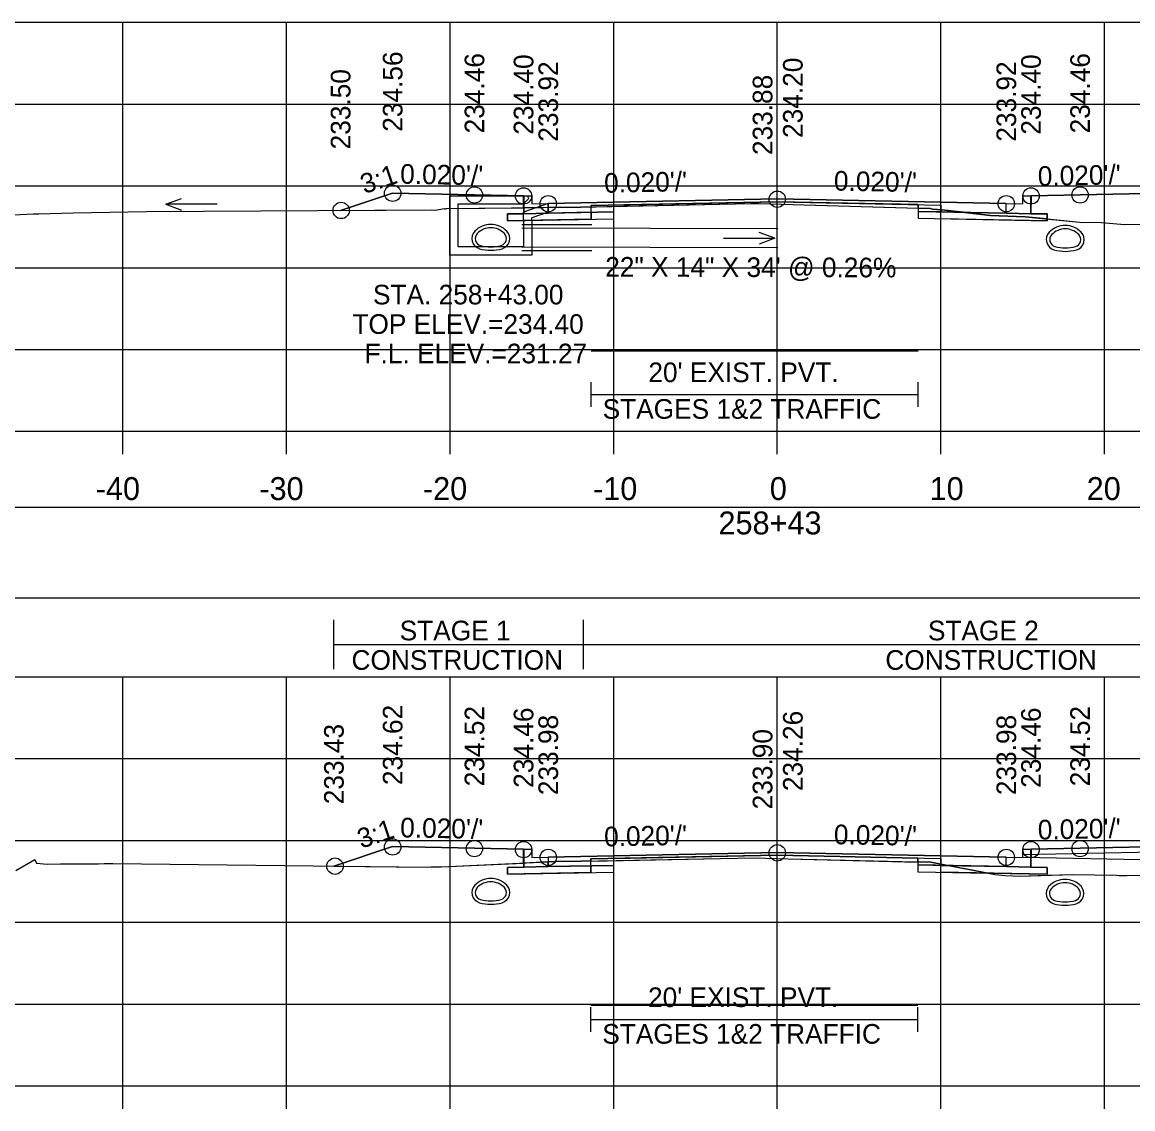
# Model space of a CAD drawing. Extents: x 1369627 to 1374022, y 380035 to 398173.
# Drawn here: x 1372052.4 to 1372120.3, y 392941.6 to 393008 of the extents above; entities that cross this region are included whole.
import ezdxf

# ---------------------------------------------------------------- set-up
doc = ezdxf.new("R2010")
doc.units = 0
for name, color, linetype in [('Default', 7, 'Continuous'), ('R_Alt Surface', 7, 'Continuous'), ('R_Axis', 7, 'Continuous'), ('R_Axis Annot', 7, 'Continuous'), ('R_Drive', 7, 'Continuous'), ('R_Exist Surface', 7, 'Continuous'), ('R_Fin Surface', 7, 'Continuous'), ('R_Grid', 7, 'Continuous'), ('R_MOT', 7, 'Continuous'), ('R_No Plot', 7, 'Continuous'), ('R_Water', 7, 'Continuous'), ('R_Water Annot', 7, 'Continuous'), ('R_Xsect Elev', 7, 'Continuous'), ('R_Xsect Slope', 7, 'Continuous'), ('T_Vehicle Path Rt', 7, 'Continuous')]:
    doc.layers.add(name, color=color, linetype=linetype)

msp = doc.modelspace()

# ---------------------------------------------------------------- linework, layer by layer
at = {"layer": 'Default'}
for p, q in [((1372087.148, 392984.537), (1372087.148, 392986.037)), ((1372107.148, 392984.537), (1372107.148, 392986.037)), ((1372087.148, 392985.287), (1372107.148, 392985.287)), ((1372087.127, 392946.348), (1372087.127, 392947.848)), ((1372107.127, 392946.348), (1372107.127, 392947.848)), ((1372087.127, 392947.098), (1372107.127, 392947.098))]:
    msp.add_line(p, q, dxfattribs=at)
for points in [[(1372083.02, 392997.436), (1372083.52, 392997.436), (1372083.53, 392996.936), (1372084.53, 392996.956), (1372084.53, 392996.369), (1372083.03, 392996.339)], [(1372113.53, 392996.936), (1372113.54, 392997.436), (1372114.04, 392997.436), (1372114.03, 392996.339), (1372112.53, 392996.369), (1372112.53, 392996.956)], [(1371948.53, 392972.858), (1372248.53, 392972.858), (1372248.53, 392978.38), (1371948.53, 392978.38)], [(1372083.02, 392957.503), (1372083.52, 392957.503), (1372083.53, 392957.003), (1372084.53, 392957.023), (1372084.53, 392956.436), (1372083.03, 392956.406)], [(1372113.53, 392957.003), (1372113.54, 392957.503), (1372114.04, 392957.503), (1372114.03, 392956.406), (1372112.53, 392956.436), (1372112.53, 392957.023)]]:
    msp.add_lwpolyline(points, close=True, dxfattribs=at)
at = {"layer": 'R_Alt Surface'}
for points in [[(1372083.03, 392997.437), (1372083.03, 392996.339), (1372084.53, 392996.369), (1372087.148, 392996.422), (1372087.148, 392996.838), (1372098.53, 392997.066), (1372107.148, 392996.893), (1372107.148, 392996.477), (1372112.53, 392996.369), (1372114.03, 392996.339), (1372114.031, 392997.437)], [(1372083.03, 392957.504), (1372083.03, 392956.406), (1372084.53, 392956.436), (1372087.127, 392956.488), (1372087.127, 392956.905), (1372098.53, 392957.133), (1372107.127, 392956.961), (1372107.127, 392956.544), (1372112.53, 392956.436), (1372114.03, 392956.406), (1372114.031, 392957.504)]]:
    msp.add_lwpolyline(points, dxfattribs=at)
for points in [[(1372082.03, 392996.319), (1372083.03, 392996.339), (1372084.53, 392996.369), (1372087.148, 392996.422), (1372087.148, 392996.005), (1372082.03, 392995.903)], [(1372115.03, 392996.319), (1372114.03, 392996.339), (1372112.53, 392996.369), (1372107.148, 392996.477), (1372107.148, 392996.06), (1372115.03, 392995.903)], [(1372082.03, 392956.386), (1372083.03, 392956.406), (1372084.53, 392956.436), (1372087.127, 392956.488), (1372087.127, 392956.072), (1372082.03, 392955.97)], [(1372115.03, 392956.386), (1372114.03, 392956.406), (1372112.53, 392956.436), (1372107.127, 392956.544), (1372107.127, 392956.128), (1372115.03, 392955.97)]]:
    msp.add_lwpolyline(points, close=True, dxfattribs=at)
at = {"layer": 'R_Axis'}
for p, q in [((1371948.53, 392983.039), (1372248.53, 392983.039)), ((1372058.53, 392981.639), (1372058.53, 392983.039)), ((1372068.53, 392981.639), (1372068.53, 392983.039)), ((1372078.53, 392981.639), (1372078.53, 392983.039)), ((1372088.53, 392981.639), (1372088.53, 392983.039)), ((1372098.53, 392981.639), (1372098.53, 392983.039)), ((1372108.53, 392981.639), (1372108.53, 392983.039)), ((1372118.53, 392981.639), (1372118.53, 392983.039)), ((1371948.53, 392943.039), (1372248.53, 392943.039)), ((1372058.53, 392941.639), (1372058.53, 392943.039)), ((1372068.53, 392941.639), (1372068.53, 392943.039)), ((1372078.53, 392941.639), (1372078.53, 392943.039)), ((1372088.53, 392941.639), (1372088.53, 392943.039)), ((1372098.53, 392941.639), (1372098.53, 392943.039)), ((1372108.53, 392941.639), (1372108.53, 392943.039)), ((1372118.53, 392941.639), (1372118.53, 392943.039))]:
    msp.add_line(p, q, dxfattribs=at)
at = {"layer": 'R_Drive'}
msp.add_lwpolyline([(1372113.53, 392957.003), (1372113.533, 392957.173), (1372125.531, 392957.413)], dxfattribs=at)
for centre, radius, start, end in [((1372081.02, 392994.33), 1.354, 43.64848, 136.35152), ((1372081.02, 392994.33), 1.354, 43.64848, 136.35152), ((1372081.02, 392994.33), 1.146, 43.64848, 136.35152), ((1372081.02, 392994.33), 1.146, 43.64848, 136.35152), ((1372116.134, 392994.266), 1.354, 43.64848, 136.35152), ((1372080.507, 392994.819), 0.646, 136.35152, 253.95293), ((1372080.507, 392994.819), 0.646, 136.35152, 253.95293), ((1372080.507, 392994.819), 0.438, 136.35152, 253.95293), ((1372080.507, 392994.819), 0.438, 136.35152, 253.95293), ((1372081.532, 392994.819), 0.438, 286.04707, 43.64848), ((1372081.532, 392994.819), 0.438, 286.04707, 43.64848), ((1372081.532, 392994.819), 0.646, 286.04707, 43.64848), ((1372081.532, 392994.819), 0.646, 286.04707, 43.64848), ((1372115.621, 392994.755), 0.646, 136.35152, 253.95293), ((1372115.621, 392994.755), 0.438, 136.35152, 253.95293), ((1372116.134, 392994.266), 1.146, 43.64848, 136.35152), ((1372116.646, 392994.755), 0.438, 286.04707, 43.64848), ((1372116.646, 392994.755), 0.646, 286.04707, 43.64848), ((1372081.02, 392996.6), 2.5, 253.95293, 286.04707), ((1372081.02, 392996.6), 2.5, 253.95293, 286.04707), ((1372081.02, 392996.6), 2.292, 253.95293, 286.04707), ((1372081.02, 392996.6), 2.292, 253.95293, 286.04707), ((1372116.134, 392996.536), 2.5, 253.95293, 286.04707), ((1372116.134, 392996.536), 2.292, 253.95293, 286.04707), ((1372081.02, 392954.363), 1.354, 43.64848, 136.35152), ((1372081.02, 392954.363), 1.146, 43.64848, 136.35152), ((1372116.117, 392954.305), 1.354, 43.64848, 136.35152), ((1372116.117, 392954.305), 1.146, 43.64848, 136.35152), ((1372080.507, 392954.852), 0.646, 136.35152, 253.95293), ((1372080.507, 392954.852), 0.438, 136.35152, 253.95293), ((1372081.532, 392954.852), 0.438, 286.04707, 43.64848), ((1372081.532, 392954.852), 0.646, 286.04707, 43.64848), ((1372115.604, 392954.794), 0.646, 136.35152, 253.95293), ((1372115.604, 392954.794), 0.438, 136.35152, 253.95293), ((1372116.63, 392954.794), 0.438, 286.04707, 43.64848), ((1372116.63, 392954.794), 0.646, 286.04707, 43.64848), ((1372081.02, 392956.634), 2.5, 253.95293, 286.04707), ((1372081.02, 392956.634), 2.292, 253.95293, 286.04707), ((1372116.117, 392956.575), 2.5, 253.95293, 286.04707), ((1372116.117, 392956.575), 2.292, 253.95293, 286.04707)]:
    msp.add_arc(centre, radius, start, end, dxfattribs=at)
at = {"layer": 'R_Exist Surface'}
for points in [[(1372050.206, 392996.183), (1372053.071, 392996.321), (1372053.396, 392996.334), (1372055.495, 392996.398), (1372059.971, 392996.472), (1372077.401, 392996.565), (1372077.638, 392996.557), (1372078.165, 392996.647), (1372078.201, 392996.632), (1372078.22, 392996.628), (1372078.273, 392996.644), (1372078.32, 392996.656), (1372086.246, 392996.736), (1372086.391, 392996.709), (1372086.514, 392996.744), (1372096.917, 392996.956), (1372097.148, 392996.961), (1372097.379, 392996.954), (1372107.866, 392996.658), (1372108.022, 392996.618), (1372108.592, 392996.581), (1372111.572, 392996.221), (1372113.69, 392996.146), (1372117.21, 392995.804), (1372118.115, 392995.825), (1372119.749, 392995.686), (1372123.818, 392995.766)], [(1372051.994, 392956.191), (1372053.138, 392956.868), (1372053.239, 392956.656), (1372053.893, 392956.593), (1372054.722, 392956.6), (1372057.048, 392956.605), (1372057.387, 392956.624), (1372057.541, 392956.627), (1372057.916, 392956.628), (1372077.156, 392956.397), (1372077.347, 392956.429), (1372078.002, 392956.427), (1372084.925, 392956.743), (1372086.547, 392956.761), (1372095.069, 392956.934), (1372097.127, 392956.976), (1372099.203, 392956.917), (1372107.923, 392956.7), (1372111.856, 392955.957), (1372112.452, 392955.885), (1372113.377, 392955.852), (1372116.572, 392955.961), (1372119.264, 392955.909), (1372119.428, 392955.895), (1372119.896, 392955.904), (1372121.068, 392955.921)]]:
    msp.add_lwpolyline(points, dxfattribs=at)
at = {"layer": 'R_Fin Surface'}
for points in [[(1372071.838, 392996.535), (1372075.02, 392997.596), (1372080.02, 392997.496), (1372083.02, 392997.436), (1372083.52, 392997.436), (1372083.53, 392996.936), (1372084.53, 392996.956), (1372086.53, 392996.996), (1372098.53, 392997.236), (1372110.53, 392996.996), (1372112.53, 392996.956), (1372113.53, 392996.936), (1372113.54, 392997.436), (1372114.04, 392997.436), (1372117.04, 392997.496), (1372122.04, 392997.596), (1372127.101, 392995.909)], [(1372071.429, 392956.466), (1372075.02, 392957.663), (1372080.02, 392957.563), (1372083.02, 392957.503), (1372083.52, 392957.503), (1372083.53, 392957.003), (1372084.53, 392957.023), (1372086.53, 392957.063), (1372098.53, 392957.303), (1372110.53, 392957.063), (1372112.53, 392957.023), (1372113.53, 392957.003), (1372113.54, 392957.503), (1372114.04, 392957.503), (1372117.04, 392957.563), (1372122.04, 392957.663), (1372127.236, 392955.931)]]:
    msp.add_lwpolyline(points, dxfattribs=at)
at = {"layer": 'R_Grid'}
for p, q in [((1371948.53, 393008.039), (1372248.53, 393008.039)), ((1372058.53, 392983.039), (1372058.53, 393008.039)), ((1372068.53, 392983.039), (1372068.53, 393008.039)), ((1372078.53, 392983.039), (1372078.53, 393008.039)), ((1372088.53, 392983.039), (1372088.53, 393008.039)), ((1372098.53, 392983.039), (1372098.53, 393008.039)), ((1372108.53, 392983.039), (1372108.53, 393008.039)), ((1372118.53, 392983.039), (1372118.53, 393008.039)), ((1371948.53, 393003.039), (1372248.53, 393003.039)), ((1371948.53, 392998.039), (1372248.53, 392998.039)), ((1371948.53, 392993.039), (1372248.53, 392993.039)), ((1371948.53, 392988.039), (1372248.53, 392988.039)), ((1371948.53, 392983.039), (1372248.53, 392983.039)), ((1371948.53, 392968.039), (1372248.53, 392968.039)), ((1372058.53, 392943.039), (1372058.53, 392968.039)), ((1372068.53, 392943.039), (1372068.53, 392968.039)), ((1372078.53, 392943.039), (1372078.53, 392968.039)), ((1372088.53, 392943.039), (1372088.53, 392968.039)), ((1372098.53, 392943.039), (1372098.53, 392968.039)), ((1372108.53, 392943.039), (1372108.53, 392968.039)), ((1372118.53, 392943.039), (1372118.53, 392968.039)), ((1371948.53, 392963.039), (1372248.53, 392963.039)), ((1371948.53, 392958.039), (1372248.53, 392958.039)), ((1371948.53, 392953.039), (1372248.53, 392953.039)), ((1371948.53, 392948.039), (1372248.53, 392948.039)), ((1371948.53, 392943.039), (1372248.53, 392943.039))]:
    msp.add_line(p, q, dxfattribs=at)
at = {"layer": 'R_MOT'}
for p, q in [((1372071.429, 392968.509), (1372071.429, 392971.509)), ((1372086.678, 392968.509), (1372086.678, 392971.509)), ((1372071.429, 392970.009), (1372144.503, 392970.009))]:
    msp.add_line(p, q, dxfattribs=at)
at = {"layer": 'R_No Plot'}
for p, q in [((1372082.91, 392995.68), (1372087.189, 392995.668)), ((1372082.91, 392994.097), (1372087.189, 392994.085)), ((1372123.53, 392956.803), (1372113.53, 392957.003))]:
    msp.add_line(p, q, dxfattribs=at)
for points in [[(1372083.02, 392997.436), (1372083.03, 392996.339), (1372084.53, 392996.369), (1372088.53, 392996.449), (1372088.53, 392996.866), (1372098.53, 392997.066), (1372108.53, 392996.866), (1372108.53, 392996.449), (1372112.53, 392996.369), (1372114.03, 392996.339), (1372114.04, 392997.436)], [(1372087.148, 392987.961), (1372107.148, 392987.961)], [(1372083.02, 392957.503), (1372083.03, 392956.406), (1372084.53, 392956.436), (1372088.53, 392956.516), (1372088.53, 392956.933), (1372098.53, 392957.133), (1372108.53, 392956.933), (1372108.53, 392956.516), (1372112.53, 392956.436), (1372114.03, 392956.406), (1372114.04, 392957.503)], [(1372087.127, 392947.976), (1372107.127, 392947.976)]]:
    msp.add_lwpolyline(points, dxfattribs=at)
for points in [[(1372098.53, 392997.236), (1372086.53, 392996.996), (1372084.53, 392996.956), (1372084.53, 392996.369), (1372088.53, 392996.449), (1372088.53, 392996.866), (1372098.53, 392997.066), (1372108.53, 392996.866), (1372108.53, 392996.449), (1372112.53, 392996.369), (1372112.53, 392996.956), (1372110.53, 392996.996)], [(1372088.53, 392996.449), (1372084.53, 392996.369), (1372083.03, 392996.339), (1372082.03, 392996.319), (1372082.03, 392995.902), (1372088.53, 392996.032)], [(1372108.53, 392996.449), (1372112.53, 392996.369), (1372114.03, 392996.339), (1372115.03, 392996.319), (1372115.03, 392995.902), (1372108.53, 392996.032)], [(1372098.53, 392957.303), (1372086.53, 392957.063), (1372084.53, 392957.023), (1372084.53, 392956.436), (1372088.53, 392956.516), (1372088.53, 392956.933), (1372098.53, 392957.133), (1372108.53, 392956.933), (1372108.53, 392956.516), (1372112.53, 392956.436), (1372112.53, 392957.023), (1372110.53, 392957.063)], [(1372088.53, 392956.516), (1372084.53, 392956.436), (1372083.03, 392956.406), (1372082.03, 392956.386), (1372082.03, 392955.969), (1372088.53, 392956.099)], [(1372108.53, 392956.516), (1372112.53, 392956.436), (1372114.03, 392956.406), (1372115.03, 392956.386), (1372115.03, 392955.969), (1372108.53, 392956.099)]]:
    msp.add_lwpolyline(points, close=True, dxfattribs=at)
for centre in [(1372075.02, 392997.584), (1372080.02, 392997.484), (1372083.02, 392997.424), (1372098.53, 392997.224), (1372114.04, 392997.424), (1372117.04, 392997.484), (1372071.873, 392996.535), (1372084.53, 392996.944), (1372112.53, 392996.944), (1372075.02, 392957.64), (1372080.02, 392957.54), (1372083.02, 392957.48), (1372084.53, 392957), (1372098.53, 392957.28), (1372112.53, 392957), (1372114.04, 392957.48), (1372117.04, 392957.54), (1372071.496, 392956.465)]:
    msp.add_circle(centre, 0.5, dxfattribs=at)
at = {"layer": 'R_Water'}
for p, q in [((1372078.52, 392997.439), (1372083.27, 392997.439)), ((1372078.52, 392995.939), (1372078.52, 392997.439)), ((1372079.02, 392995.939), (1372079.02, 392996.939)), ((1372079.02, 392996.939), (1372083.02, 392996.939)), ((1372083.352, 392997.274), (1372083.02, 392996.939)), ((1372084.52, 392996.959), (1372083.02, 392996.439)), ((1372083.352, 392997.274), (1372083.27, 392997.439)), ((1372083.02, 392995.939), (1372083.02, 392996.439)), ((1372084.52, 392996.43), (1372083.52, 392996.083)), ((1372082.91, 392995.472), (1372098.564, 392995.429)), ((1372083.52, 392995.939), (1372083.52, 392996.083)), ((1372082.91, 392994.305), (1372098.561, 392994.262))]:
    msp.add_line(p, q, dxfattribs=at)
for points in [[(1372084.52, 392996.43), (1372084.52, 392996.959)], [(1372083.52, 392995.939), (1372083.52, 392993.805), (1372081.02, 392993.805), (1372078.52, 392993.805), (1372078.52, 392995.939)], [(1372083.02, 392995.939), (1372083.02, 392994.305), (1372081.02, 392994.305), (1372079.02, 392994.305), (1372079.02, 392995.939)]]:
    msp.add_lwpolyline(points, dxfattribs=at)
at = {"layer": 'R_Water Annot'}
for p, q in [((1372061.152, 392996.911), (1372062.114, 392997.261)), ((1372064.294, 392996.911), (1372061.152, 392996.911)), ((1372061.152, 392996.911), (1372062.114, 392996.561)), ((1372095.248, 392994.835), (1372098.39, 392994.835)), ((1372098.39, 392994.835), (1372097.428, 392995.185)), ((1372098.39, 392994.835), (1372097.428, 392994.485))]:
    msp.add_line(p, q, dxfattribs=at)
at = {"layer": 'R_Xsect Elev'}
for p, q in [((1372098.53, 392996.921), (1372098.53, 393006.921)), ((1372098.53, 392956.936), (1372098.53, 392966.936))]:
    msp.add_line(p, q, dxfattribs=at)
at = {"layer": 'T_Vehicle Path Rt'}
for p, q in [((1372083.026, 392996.704), (1372083.02, 392997.436)), ((1372107.148, 392996.678), (1372107.148, 392996.893)), ((1372114.04, 392997.436), (1372114.03, 392996.339)), ((1372084.53, 392996.719), (1372083.03, 392996.704)), ((1372083.03, 392996.339), (1372084.53, 392996.369)), ((1372084.53, 392996.719), (1372084.53, 392996.369)), ((1372084.53, 392996.369), (1372084.53, 392996.719)), ((1372087.148, 392996.422), (1372084.53, 392996.369)), ((1372087.148, 392996.757), (1372086.514, 392996.744)), ((1372107.148, 392996.678), (1372107.148, 392996.477)), ((1372109.91, 392996.422), (1372107.148, 392996.477)), ((1372107.148, 392996.477), (1372109.91, 392996.422)), ((1372115.03, 392996.016), (1372117.21, 392995.804)), ((1372083.026, 392956.657), (1372083.02, 392957.503)), ((1372114.04, 392957.503), (1372114.03, 392956.406)), ((1372107.127, 392956.719), (1372107.127, 392956.961)), ((1372084.53, 392956.725), (1372083.03, 392956.657)), ((1372084.53, 392956.436), (1372083.03, 392956.406)), ((1372083.03, 392956.406), (1372084.53, 392956.436)), ((1372084.53, 392956.725), (1372084.53, 392956.436)), ((1372084.53, 392956.436), (1372084.53, 392956.725)), ((1372087.127, 392956.488), (1372084.53, 392956.436)), ((1372107.923, 392956.7), (1372107.127, 392956.719)), ((1372107.127, 392956.719), (1372107.127, 392956.544)), ((1372108.938, 392956.508), (1372107.127, 392956.544)), ((1372107.127, 392956.544), (1372108.938, 392956.508)), ((1372108.938, 392956.508), (1372107.923, 392956.7)), ((1372111.406, 392956.042), (1372108.938, 392956.508)), ((1372113.377, 392955.852), (1372115.03, 392955.909)), ((1372115.03, 392955.909), (1372116.572, 392955.961))]:
    msp.add_line(p, q, dxfattribs=at)
for points in [[(1372083.02, 392997.436), (1372080.02, 392997.496), (1372075.02, 392997.596), (1372071.838, 392996.535)], [(1372127.101, 392995.909), (1372122.04, 392997.596), (1372117.04, 392997.496), (1372114.04, 392997.436)], [(1372107.148, 392996.893), (1372098.53, 392997.066), (1372087.148, 392996.838), (1372087.148, 392996.757)], [(1372087.148, 392996.757), (1372096.917, 392996.956), (1372097.148, 392996.961), (1372097.379, 392996.954), (1372107.148, 392996.678)], [(1372071.838, 392996.535), (1372077.401, 392996.565), (1372077.638, 392996.557), (1372078.165, 392996.647), (1372078.201, 392996.632), (1372078.22, 392996.628), (1372078.273, 392996.644), (1372078.32, 392996.656), (1372083.026, 392996.704)], [(1372084.53, 392996.369), (1372083.03, 392996.339), (1372082.03, 392996.319), (1372082.03, 392995.903), (1372087.148, 392996.005), (1372087.148, 392996.422)], [(1372083.03, 392996.704), (1372083.03, 392996.704), (1372083.03, 392996.339)], [(1372084.53, 392996.369), (1372087.148, 392996.422), (1372087.148, 392996.757)], [(1372086.514, 392996.744), (1372086.391, 392996.709), (1372086.246, 392996.736), (1372084.53, 392996.719)], [(1372109.91, 392996.422), (1372108.592, 392996.581), (1372108.022, 392996.618), (1372107.866, 392996.658), (1372107.148, 392996.678)], [(1372107.148, 392996.477), (1372107.148, 392996.06), (1372115.03, 392995.903), (1372115.03, 392996.016)], [(1372115.03, 392996.016), (1372113.69, 392996.146), (1372111.572, 392996.221), (1372109.91, 392996.422)], [(1372114.03, 392996.339), (1372115.03, 392996.319), (1372115.03, 392996.016)], [(1372117.21, 392995.804), (1372118.115, 392995.825), (1372119.749, 392995.686), (1372123.818, 392995.766), (1372127.101, 392995.909)], [(1372083.02, 392957.503), (1372080.02, 392957.563), (1372075.02, 392957.663), (1372071.429, 392956.466)], [(1372127.236, 392955.931), (1372122.04, 392957.663), (1372117.04, 392957.563), (1372114.04, 392957.503)], [(1372084.53, 392956.436), (1372087.127, 392956.488), (1372087.127, 392956.773)], [(1372087.127, 392956.773), (1372086.547, 392956.761), (1372084.925, 392956.743), (1372084.53, 392956.725)], [(1372107.127, 392956.961), (1372098.53, 392957.133), (1372087.127, 392956.905), (1372087.127, 392956.773)], [(1372087.127, 392956.773), (1372095.069, 392956.934), (1372097.127, 392956.976), (1372099.203, 392956.917), (1372107.127, 392956.719)], [(1372071.429, 392956.466), (1372077.156, 392956.397), (1372077.347, 392956.429), (1372078.002, 392956.427), (1372083.026, 392956.657)], [(1372083.03, 392956.406), (1372082.03, 392956.386), (1372082.03, 392955.97), (1372087.127, 392956.072), (1372087.127, 392956.488)], [(1372083.03, 392956.657), (1372083.03, 392956.657), (1372083.03, 392956.406)], [(1372107.127, 392956.544), (1372107.127, 392956.128), (1372111.406, 392956.042)], [(1372114.03, 392956.406), (1372115.03, 392956.386), (1372115.03, 392955.97), (1372111.406, 392956.042)], [(1372111.406, 392956.042), (1372111.856, 392955.957), (1372112.452, 392955.885), (1372113.377, 392955.852)], [(1372116.572, 392955.961), (1372119.264, 392955.909), (1372119.428, 392955.895), (1372119.896, 392955.904), (1372121.068, 392955.921), (1372126.225, 392955.934), (1372127.236, 392955.931)]]:
    msp.add_lwpolyline(points, dxfattribs=at)

# ---------------------------------------------------------------- texts
at = {"layer": 'R_Axis Annot'}
for s, height, p in [("20' EXIST. PVT.", 1.2, (1372090.651, 392986.045)), ('STAGES 1&2 TRAFFIC', 1.2, (1372087.855, 392983.805)), ('-40', 1.4, (1372056.871, 392978.839)), ('-30', 1.4, (1372066.871, 392978.839)), ('-20', 1.4, (1372076.871, 392978.839)), ('-10', 1.4, (1372087.268, 392978.839)), ('0', 1.4, (1372098.072, 392978.839)), ('10', 1.4, (1372107.841, 392978.839)), ('20', 1.4, (1372117.444, 392978.839)), ('258+43', 1.4, (1372094.936, 392976.739)), ("20' EXIST. PVT.", 1.2, (1372090.631, 392947.856)), ('STAGES 1&2 TRAFFIC', 1.2, (1372087.835, 392945.616))]:
    msp.add_text(s, height=height, dxfattribs=at).set_placement(p)
at = {"layer": 'R_MOT'}
for s, p in [('STAGE 1', (1372075.449, 392970.265)), ('STAGE 2', (1372107.738, 392970.265)), ('CONSTRUCTION', (1372072.506, 392968.465)), ('CONSTRUCTION', (1372105.135, 392968.465))]:
    msp.add_text(s, height=1.2, dxfattribs=at).set_placement(p)
at = {"layer": 'R_Water Annot'}
msp.add_text('22" X 14" X 34\' @ 0.26%', height=1.2, rotation=359.8424, dxfattribs=at).set_placement((1372088.013, 392992.493))
for s, p in [('STA. 258+43.00', (1372073.817, 392990.794)), ('TOP ELEV.=234.40', (1372072.56, 392988.994)), ('F.L. ELEV.=231.27', (1372073.302, 392987.194))]:
    msp.add_text(s, height=1.2, dxfattribs=at).set_placement(p)
at = {"layer": 'R_Xsect Elev'}
for s, p in [('234.56', (1372075.62, 393001.345)), ('234.46', (1372080.62, 393001.245)), ('234.40', (1372083.62, 393001.166)), ('234.20', (1372100.081, 393000.966)), ('234.40', (1372114.64, 393001.166)), ('234.46', (1372117.64, 393001.245)), ('233.50', (1372072.438, 393000.266)), ('233.92', (1372085.13, 393000.738)), ('233.92', (1372113.13, 393000.738)), ('233.88', (1372098.23, 392999.921)), ('234.62', (1372075.62, 392961.417)), ('234.52', (1372080.62, 392961.345)), ('234.46', (1372083.62, 392961.252)), ('233.98', (1372085.13, 392960.805)), ('234.26', (1372100.081, 392961.052)), ('233.98', (1372113.13, 392960.805)), ('234.46', (1372114.64, 392961.252)), ('234.52', (1372117.64, 392961.345)), ('233.43', (1372072.029, 392960.249)), ('233.90', (1372098.23, 392959.936))]:
    msp.add_text(s, height=1.2, rotation=90, dxfattribs=at).set_placement(p)
at = {"layer": 'R_Xsect Slope'}
for s, rotation, p in [('3:1', 18.43323, (1372073.288, 392997.534)), ("0.020'/'", 358.85424, (1372075.47, 392998.175)), ("0.020'/'", 1.14576, (1372087.956, 392997.613)), ("0.020'/'", 358.85424, (1372101.98, 392997.755)), ("0.020'/'", 1.14576, (1372114.466, 392998.033)), ('3:1', 18.43323, (1372073.1, 392957.527)), ("0.020'/'", 358.85424, (1372075.47, 392958.231)), ("0.020'/'", 1.14576, (1372087.956, 392957.669)), ("0.020'/'", 358.85424, (1372101.98, 392957.811)), ("0.020'/'", 1.14576, (1372114.466, 392958.089))]:
    msp.add_text(s, height=1.2, rotation=rotation, dxfattribs=at).set_placement(p)

doc.saveas('drawing.dxf')
